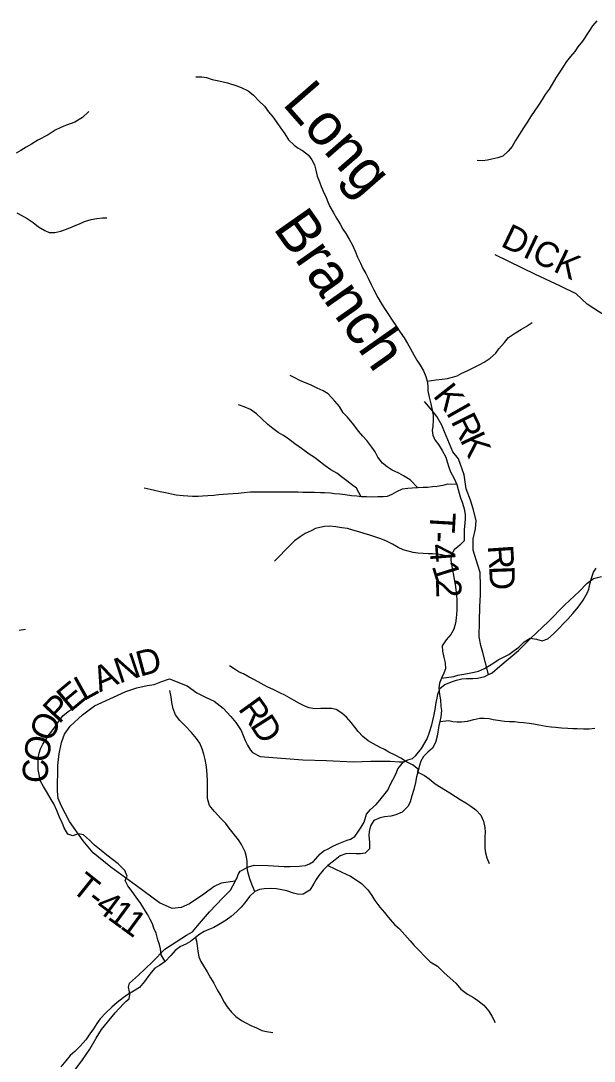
# Model space of a CAD drawing. Extents: x 1578669 to 1989827, y 208020 to 553079.
# Drawn here: x 1804212 to 1811019, y 411669 to 424031 of the extents above; entities that cross this region are included whole.
import ezdxf

# ---------------------------------------------------------------- set-up
doc = ezdxf.new("R2010")
doc.units = 0
for name, color, linetype in [('GM_X_County_Road', 7, 'Continuous'), ('GM_X_Minor_River', 7, 'Continuous'), ('GM_X_Minor_River_Text', 7, 'Continuous'), ('GM_X_Township_Road', 7, 'Continuous'), ('GM_X_Township_Road_Text', 7, 'Continuous')]:
    doc.layers.add(name, color=color, linetype=linetype)

msp = doc.modelspace()

# ---------------------------------------------------------------- linework, layer by layer
at = {"layer": 'GM_X_County_Road'}
msp.add_lwpolyline([(1804761, 411438), (1804942, 411684), (1805029, 411812), (1805105, 411942), (1805170, 412044), (1805331, 412244), (1805429, 412352), (1805463, 412382), (1805498, 412408), (1805506, 412462), (1805500, 412492), (1805490, 412548), (1805502, 412596), (1805609, 412692), (1805775, 412848), (1805922, 413000), (1806000, 413051), (1806177, 413167), (1806249, 413205), (1806310, 413275), (1806451, 413445), (1806611, 413611), (1806702, 413701), (1806755, 413802), (1806756, 413807), (1806776, 413841), (1806791, 413887), (1806817, 413927), (1806913, 413977), (1806981, 413999), (1807148, 413994), (1807338, 413980), (1807408, 413981), (1807516, 413987), (1807550, 413989), (1807592, 413995), (1807641, 414015), (1807685, 414043), (1807767, 414133), (1807811, 414167), (1807862, 414193), (1807924, 414226), (1807988, 414256), (1808086, 414294), (1808128, 414308), (1808179, 414340), (1808213, 414388), (1808251, 414448), (1808287, 414508), (1808318, 414602), (1808364, 414660), (1808430, 414720), (1808474, 414772), (1808505, 414808), (1808569, 414890), (1808605, 414968), (1808654, 415054), (1808672, 415098), (1808690, 415144), (1808708, 415166), (1808756, 415224), (1808807, 415250), (1808861, 415264), (1808901, 415300), (1808969, 415384), (1809038, 415500), (1809066, 415580), (1809090, 415666), (1809117, 415768), (1809133, 415848), (1809145, 415929), (1809154, 415983), (1809162, 416031), (1809190, 416099), (1809248, 416143), (1809337, 416181), (1809383, 416196), (1809447, 416210), (1809505, 416216), (1809579, 416214), (1809635, 416220), (1809723, 416240), (1809766, 416262), (1809810, 416285), (1809900, 416361), (1810119, 416549), (1810266, 416695), (1810479, 416893), (1810666, 417087), (1810847, 417255), (1810933, 417346), (1811011, 417404), (1811108, 417426)], dxfattribs=at)
at = {"layer": 'GM_X_Minor_River'}
for points in [[(1811050, 424031), (1811001, 423970), (1810955, 423905), (1810880, 423790), (1810826, 423720), (1810789, 423667), (1810739, 423605), (1810689, 423548), (1810656, 423492), (1810610, 423425), (1810563, 423352), (1810521, 423278), (1810484, 423217), (1810436, 423155), (1810401, 423096), (1810359, 423030), (1810264, 422889), (1810226, 422830), (1810179, 422759), (1810084, 422610), (1810045, 422538), (1809999, 422481), (1809933, 422424), (1809875, 422404), (1809803, 422385), (1809753, 422374), (1809693, 422366), (1809629, 422369)], [(1806288, 423363), (1806362, 423366), (1806416, 423356), (1806484, 423335), (1806561, 423317), (1806613, 423304), (1806665, 423292), (1806778, 423257), (1806828, 423240), (1806911, 423199), (1806975, 423149), (1807042, 423076), (1807103, 423016), (1807151, 422948), (1807204, 422889), (1807253, 422821), (1807295, 422757), (1807348, 422688), (1807391, 422618), (1807456, 422552), (1807506, 422519), (1807558, 422489), (1807629, 422436), (1807668, 422380), (1807698, 422318), (1807713, 422256), (1807732, 422186), (1807758, 422116), (1807779, 422061), (1807803, 422005), (1807836, 421933), (1807857, 421879), (1807879, 421825), (1807924, 421749), (1807960, 421687), (1808003, 421616), (1808034, 421556), (1808070, 421502), (1808111, 421438), (1808146, 421371), (1808180, 421293), (1808209, 421221), (1808244, 421149), (1808274, 421089), (1808307, 421027), (1808336, 420972), (1808372, 420898), (1808405, 420836), (1808450, 420744), (1808489, 420674), (1808523, 420623), (1808568, 420553), (1808621, 420473), (1808672, 420398), (1808714, 420332), (1808763, 420262), (1808804, 420196), (1808834, 420141), (1808881, 420055), (1808912, 419999), (1808952, 419939), (1808991, 419870), (1809020, 419806), (1809038, 419750), (1809043, 419692), (1809045, 419632), (1809060, 419558), (1809079, 419478), (1809097, 419406), (1809108, 419344), (1809108, 419287), (1809103, 419215), (1809097, 419161), (1809104, 419107), (1809126, 419053), (1809171, 418995), (1809216, 418926), (1809259, 418846), (1809275, 418790), (1809292, 418726), (1809314, 418670), (1809357, 418594), (1809388, 418522), (1809406, 418462), (1809429, 418375), (1809456, 418301), (1809477, 418231), (1809487, 418165), (1809488, 418112), (1809482, 418062), (1809477, 417988), (1809477, 417916), (1809476, 417852), (1809426, 417801), (1809358, 417746), (1809323, 417682), (1809317, 417618), (1809328, 417550), (1809339, 417496), (1809349, 417444), (1809358, 417392)], [(1805020, 422952), (1804942, 422883), (1804852, 422826), (1804799, 422807), (1804743, 422787), (1804687, 422764), (1804621, 422731), (1804537, 422676), (1804413, 422613), (1804339, 422564), (1804274, 422528), (1804212, 422491), (1804158, 422456)], [(1804164, 421749), (1804214, 421721), (1804287, 421682), (1804358, 421636), (1804422, 421583), (1804495, 421538), (1804547, 421516), (1804615, 421515), (1804685, 421531), (1804743, 421550), (1804795, 421570), (1804855, 421597), (1804909, 421620), (1804969, 421644), (1805047, 421669), (1805113, 421680), (1805181, 421688), (1805231, 421691)], [(1809038, 419750), (1809138, 419765), (1809216, 419772), (1809279, 419780), (1809337, 419795), (1809391, 419811), (1809448, 419842), (1809512, 419871), (1809584, 419907), (1809660, 419948), (1809712, 419973), (1809784, 420022), (1809851, 420082), (1809889, 420133), (1809953, 420208), (1810002, 420266), (1810084, 420323), (1810156, 420366), (1810212, 420399), (1810285, 420447)], [(1808927, 418480), (1808834, 418575), (1808757, 418624), (1808701, 418654), (1808622, 418691), (1808562, 418729), (1808505, 418776), (1808449, 418844), (1808420, 418910), (1808381, 418966), (1808322, 419043), (1808274, 419097), (1808223, 419154), (1808166, 419228), (1808089, 419322), (1808041, 419373), (1807994, 419447), (1807939, 419512), (1807860, 419598), (1807802, 419633), (1807731, 419667), (1807651, 419704), (1807578, 419733), (1807524, 419757), (1807466, 419788), (1807411, 419816)], [(1808254, 418375), (1808197, 418477), (1808136, 418522), (1808082, 418564), (1808021, 418613), (1807963, 418655), (1807892, 418696), (1807826, 418744), (1807771, 418785), (1807697, 418841), (1807636, 418880), (1807545, 418949), (1807467, 419005), (1807380, 419072), (1807323, 419106), (1807267, 419139), (1807202, 419185), (1807144, 419232), (1807071, 419304), (1807010, 419359), (1806940, 419412), (1806863, 419444), (1806795, 419467)], [(1809388, 418522), (1809277, 418523), (1809223, 418509), (1809155, 418496), (1809099, 418492), (1809041, 418487), (1808989, 418484), (1808927, 418480), (1808859, 418477), (1808805, 418473), (1808739, 418466), (1808671, 418435), (1808617, 418403), (1808563, 418380), (1808513, 418374), (1808449, 418373), (1808370, 418372), (1808316, 418374), (1808254, 418375), (1808202, 418381), (1808136, 418388), (1808063, 418399), (1807999, 418407), (1807937, 418412), (1807887, 418416), (1807819, 418421), (1807768, 418422), (1807700, 418424), (1807612, 418425), (1807560, 418426), (1807506, 418428), (1807439, 418429), (1807369, 418430), (1807259, 418429), (1807205, 418431), (1807071, 418430), (1807006, 418431), (1806940, 418428), (1806864, 418422), (1806792, 418415), (1806732, 418410), (1806668, 418406), (1806614, 418403), (1806561, 418399), (1806503, 418392), (1806433, 418387), (1806367, 418381), (1806317, 418378), (1806251, 418379), (1806195, 418383), (1806140, 418386), (1806056, 418396), (1806002, 418405), (1805930, 418420), (1805865, 418434), (1805799, 418449), (1805749, 418461), (1805678, 418478)], [(1809323, 417682), (1809259, 417675), (1809207, 417687), (1809154, 417694), (1809098, 417698), (1809048, 417697), (1808988, 417701), (1808926, 417706), (1808871, 417714), (1808809, 417727), (1808751, 417744), (1808692, 417772), (1808624, 417813), (1808555, 417847), (1808487, 417874), (1808417, 417898), (1808354, 417919), (1808288, 417938), (1808224, 417960), (1808155, 417979), (1808089, 417997), (1808025, 418006), (1807950, 418017), (1807876, 418025), (1807816, 418022), (1807760, 418011), (1807710, 417997), (1807658, 417972), (1807588, 417938), (1807528, 417901), (1807463, 417850), (1807405, 417797), (1807349, 417741), (1807288, 417674), (1807222, 417609)], [(1809205, 416218), (1809352, 416241), (1809402, 416254), (1809472, 416268), (1809536, 416279), (1809594, 416290), (1809646, 416302), (1809718, 416335), (1809776, 416369), (1809827, 416402), (1809881, 416437), (1809951, 416473), (1810005, 416500), (1810071, 416547), (1810123, 416589), (1810190, 416652), (1810260, 416697), (1810334, 416684), (1810403, 416662), (1810471, 416687), (1810538, 416748), (1810606, 416817), (1810655, 416869), (1810705, 416920), (1810767, 416989), (1810812, 417043), (1810852, 417094), (1810890, 417146), (1810937, 417229), (1810955, 417279), (1810972, 417351), (1810986, 417406), (1811013, 417478), (1811045, 417528)], [(1809358, 417392), (1809368, 417332), (1809377, 417272), (1809385, 417203), (1809388, 417153), (1809389, 417027), (1809382, 416931), (1809374, 416875), (1809355, 416802), (1809319, 416740), (1809262, 416677), (1809216, 416602), (1809217, 416540), (1809233, 416464), (1809252, 416402), (1809254, 416332), (1809235, 416280), (1809205, 416218), (1809182, 416159), (1809174, 416105), (1809183, 416027), (1809194, 415961), (1809200, 415885), (1809205, 415835), (1809199, 415762), (1809186, 415704), (1809176, 415654), (1809165, 415584), (1809155, 415530), (1809136, 415457), (1809100, 415389), (1809045, 415340), (1808993, 415287), (1808963, 415233), (1808942, 415171), (1808926, 415104), (1808911, 415046), (1808897, 414980), (1808880, 414895), (1808855, 414823), (1808833, 414749), (1808812, 414698), (1808738, 414627), (1808664, 414595), (1808606, 414580), (1808530, 414571), (1808478, 414559), (1808404, 414530), (1808362, 414467), (1808347, 414397), (1808345, 414345), (1808352, 414273), (1808353, 414191), (1808301, 414142), (1808245, 414134), (1808195, 414133), (1808123, 414136), (1808071, 414134), (1808003, 414109), (1807923, 414046), (1807855, 413993), (1807800, 413937), (1807752, 413876), (1807720, 413826), (1807687, 413771), (1807643, 413701), (1807565, 413654), (1807513, 413649), (1807449, 413667), (1807371, 413692), (1807312, 413705), (1807246, 413717), (1807172, 413720), (1807102, 413715), (1807046, 413707), (1806990, 413686), (1806926, 413625), (1806870, 413551), (1806829, 413500), (1806777, 413448), (1806709, 413389), (1806648, 413344), (1806580, 413301), (1806504, 413257), (1806442, 413234), (1806390, 413209), (1806338, 413179), (1806285, 413138), (1806225, 413089), (1806171, 413059), (1806109, 413030), (1806043, 412983), (1805992, 412925), (1805926, 412854), (1805858, 412807), (1805802, 412775), (1805761, 412724), (1805721, 412672), (1805679, 412615), (1805620, 412544), (1805550, 412502)], [(1804193, 416792), (1804269, 416801)], [(1808926, 415104), (1808928, 415140), (1808861, 415188), (1808793, 415225), (1808724, 415269), (1808656, 415304), (1808583, 415342), (1808529, 415371), (1808477, 415397), (1808398, 415438), (1808336, 415475), (1808271, 415527), (1808216, 415586), (1808178, 415638), (1808135, 415692), (1808078, 415757), (1808024, 415805), (1807955, 415846), (1807899, 415858), (1807827, 415859), (1807775, 415859), (1807703, 415856), (1807636, 415869), (1807584, 415889), (1807522, 415920), (1807459, 415954), (1807403, 415985), (1807346, 416019), (1807296, 416042), (1807217, 416082), (1807137, 416115), (1807028, 416178), (1806978, 416204), (1806921, 416233), (1806857, 416271), (1806806, 416292), (1806756, 416322), (1806691, 416365)], [(1806990, 413686), (1806957, 413762), (1806932, 413836), (1806907, 413918), (1806901, 413970), (1806900, 414042), (1806892, 414098), (1806877, 414156), (1806832, 414242), (1806798, 414300), (1806684, 414439), (1806644, 414493), (1806585, 414554), (1806512, 414634), (1806453, 414705), (1806429, 414789), (1806428, 414871), (1806429, 414944), (1806427, 415010), (1806424, 415064), (1806420, 415132), (1806411, 415190), (1806400, 415254), (1806386, 415316), (1806365, 415380), (1806337, 415446), (1806298, 415504), (1806237, 415575), (1806164, 415653), (1806100, 415716), (1806049, 415786), (1806022, 415854), (1806003, 415932), (1805997, 415996), (1805982, 416072)], [(1805926, 412854), (1805877, 412934), (1805871, 413004), (1805860, 413056), (1805840, 413110), (1805817, 413190), (1805792, 413248), (1805774, 413300), (1805749, 413353), (1805721, 413407), (1805672, 413483), (1805635, 413541), (1805583, 413616), (1805534, 413684), (1805483, 413752), (1805452, 413814), (1805476, 413868), (1805445, 413936), (1805369, 414015), (1805300, 414065), (1805231, 414116), (1805167, 414174), (1805088, 414237), (1805027, 414296), (1804956, 414360), (1804892, 414369), (1804828, 414347), (1804768, 414366), (1804727, 414442), (1804707, 414494), (1804672, 414568), (1804641, 414648), (1804604, 414725), (1804572, 414779), (1804527, 414853), (1804482, 414931), (1804446, 414996), (1804429, 415076), (1804418, 415136), (1804416, 415213), (1804419, 415267), (1804429, 415327), (1804446, 415381), (1804474, 415434), (1804503, 415484), (1804549, 415551), (1804609, 415625), (1804656, 415696), (1804712, 415773), (1804775, 415825), (1804843, 415870), (1804921, 415923)], [(1809186, 415704), (1809292, 415717), (1809342, 415706), (1809394, 415702), (1809444, 415701), (1809515, 415709), (1809591, 415730), (1809663, 415743), (1809713, 415743), (1809771, 415740), (1809821, 415730), (1809904, 415717), (1809956, 415708), (1810014, 415704), (1810072, 415703), (1810124, 415697), (1810182, 415692), (1810249, 415685), (1810301, 415677), (1810363, 415666), (1810448, 415650), (1810510, 415641), (1810560, 415636), (1810630, 415628), (1810706, 415625), (1810765, 415621), (1810819, 415620), (1810891, 415617), (1810959, 415617), (1811027, 415626)], [(1808926, 415104), (1809003, 415065), (1809059, 415023), (1809132, 414966), (1809253, 414887), (1809305, 414856), (1809372, 414812), (1809428, 414779), (1809497, 414737), (1809555, 414700), (1809614, 414656), (1809673, 414591), (1809707, 414521), (1809722, 414445), (1809725, 414389), (1809723, 414336), (1809722, 414276), (1809722, 414198), (1809729, 414146), (1809745, 414086), (1809774, 414016)], [(1807855, 413993), (1808022, 413915), (1808073, 413891), (1808125, 413868), (1808206, 413816), (1808256, 413779), (1808333, 413705), (1808378, 413636), (1808416, 413576), (1808475, 413500), (1808528, 413435), (1808574, 413381), (1808649, 413294), (1808706, 413242), (1808773, 413169), (1808836, 413097), (1808884, 413045), (1808947, 412978), (1809006, 412916), (1809072, 412851), (1809159, 412796), (1809236, 412724), (1809311, 412655), (1809375, 412595), (1809438, 412524), (1809517, 412464), (1809585, 412425), (1809640, 412389), (1809711, 412334), (1809769, 412264), (1809804, 412205), (1809843, 412127)], [(1806285, 413138), (1806299, 413094), (1806305, 413038), (1806312, 412974), (1806327, 412908), (1806349, 412852), (1806380, 412800), (1806426, 412729), (1806463, 412659), (1806504, 412595), (1806543, 412517), (1806585, 412444), (1806626, 412370), (1806663, 412316), (1806713, 412252), (1806766, 412201), (1806833, 412151), (1806885, 412126), (1806943, 412092), (1807008, 412063), (1807072, 412035), (1807128, 412022), (1807205, 412009)], [(1805550, 412502), (1805482, 412461), (1805425, 412420), (1805355, 412367), (1805293, 412309), (1805220, 412244), (1805154, 412173), (1805116, 412116), (1805073, 412052), (1805031, 411993), (1804984, 411923), (1804916, 411848), (1804853, 411783), (1804799, 411735), (1804747, 411674), (1804686, 411601)]]:
    msp.add_lwpolyline(points, dxfattribs=at)
at = {"layer": 'GM_X_Township_Road'}
for points in [[(1811163, 420519), (1810938, 420665), (1810804, 420788), (1810620, 420879), (1810324, 421018), (1809843, 421251)], [(1809766, 416262), (1809730, 416400), (1809696, 416524), (1809674, 416606), (1809653, 416709), (1809657, 416893), (1809660, 417072), (1809668, 417208), (1809671, 417314), (1809665, 417476), (1809637, 417563), (1809582, 417739), (1809582, 417877), (1809611, 417996), (1809617, 418092), (1809581, 418230), (1809550, 418336), (1809500, 418469), (1809475, 418634), (1809409, 418824), (1809343, 418910), (1809242, 419147), (1809212, 419225), (1809150, 419328), (1809096, 419400), (1809004, 419506)], [(1806756, 413807), (1806590, 413783), (1806508, 413745), (1806385, 413654), (1806216, 413538), (1806114, 413494), (1806010, 413482), (1805858, 413549), (1805584, 413752), (1805282, 413975), (1805072, 414146), (1804952, 414285), (1804789, 414518), (1804693, 414699), (1804654, 414791), (1804646, 414879), (1804651, 415186), (1804667, 415322), (1804696, 415456), (1804730, 415554), (1804796, 415648), (1804945, 415786), (1805088, 415892), (1805313, 415994), (1805459, 416061), (1805591, 416103), (1805710, 416131), (1805794, 416143), (1805876, 416178), (1805978, 416210), (1806185, 416127), (1806302, 416047), (1806411, 415990), (1806507, 415946), (1806614, 415864), (1806704, 415765), (1806766, 415691), (1806828, 415596), (1806876, 415478), (1806902, 415422), (1806937, 415364), (1806961, 415335), (1807055, 415287), (1807562, 415250), (1807843, 415241), (1808163, 415226), (1808366, 415233), (1808596, 415233), (1808704, 415224), (1808756, 415224), (1808768, 415224)]]:
    msp.add_lwpolyline(points, dxfattribs=at)

# ---------------------------------------------------------------- texts
at = {"layer": 'GM_X_Minor_River_Text'}
for s, rotation, p in [('Long', 311.1155, (1807307, 423040)), ('Branch', 305.1148, (1807199, 421567))]:
    msp.add_text(s, height=500, rotation=rotation, dxfattribs=at).set_placement(p)
at = {"layer": 'GM_X_Township_Road_Text'}
for s, rotation, p in [('DICK', 334.4392, (1809897, 421358)), ('K', 308.2098, (1809097, 419574)), ('I', 299.6316, (1809254, 419376)), ('R', 296.586, (1809313, 419273)), ('K', 295.1003, (1809422, 419054)), ('T', 266.6466, (1809078, 418199)), ('-', 267.8119, (1809065, 417968)), ('4', 274.4777, (1809061, 417807)), ('R', 273.8668, (1809756, 417793)), ('1', 287.2015, (1809089, 417552)), ('D', 272.0732, (1809773, 417550)), ('2', 271.9674, (1809140, 417396)), ('N', 18.4545, (1805381, 416154)), ('D', 15.0497, (1805627, 416236)), ('A', 24.1175, (1805147, 416049)), ('L', 29.1016, (1804957, 415943)), ('E', 39.7441, (1804797, 415808)), ('P', 47.0835, (1804666, 415666)), ('R', 305.8176, (1806784, 415855)), ('O', 65.7065, (1804572, 415447)), ('D', 302.6302, (1806926, 415659)), ('O', 80.9868, (1804537, 415207)), ('C', 88.2863, (1804530, 414970)), ('T', 321.3221, (1804797, 413700)), ('-', 322.9587, (1804979, 413554)), ('4', 323.3713, (1805079, 413479)), ('1', 323.6451, (1805229, 413367)), ('1', 323.7011, (1805378, 413258))]:
    msp.add_text(s, height=300, rotation=rotation, dxfattribs=at).set_placement(p)

doc.saveas('drawing.dxf')
